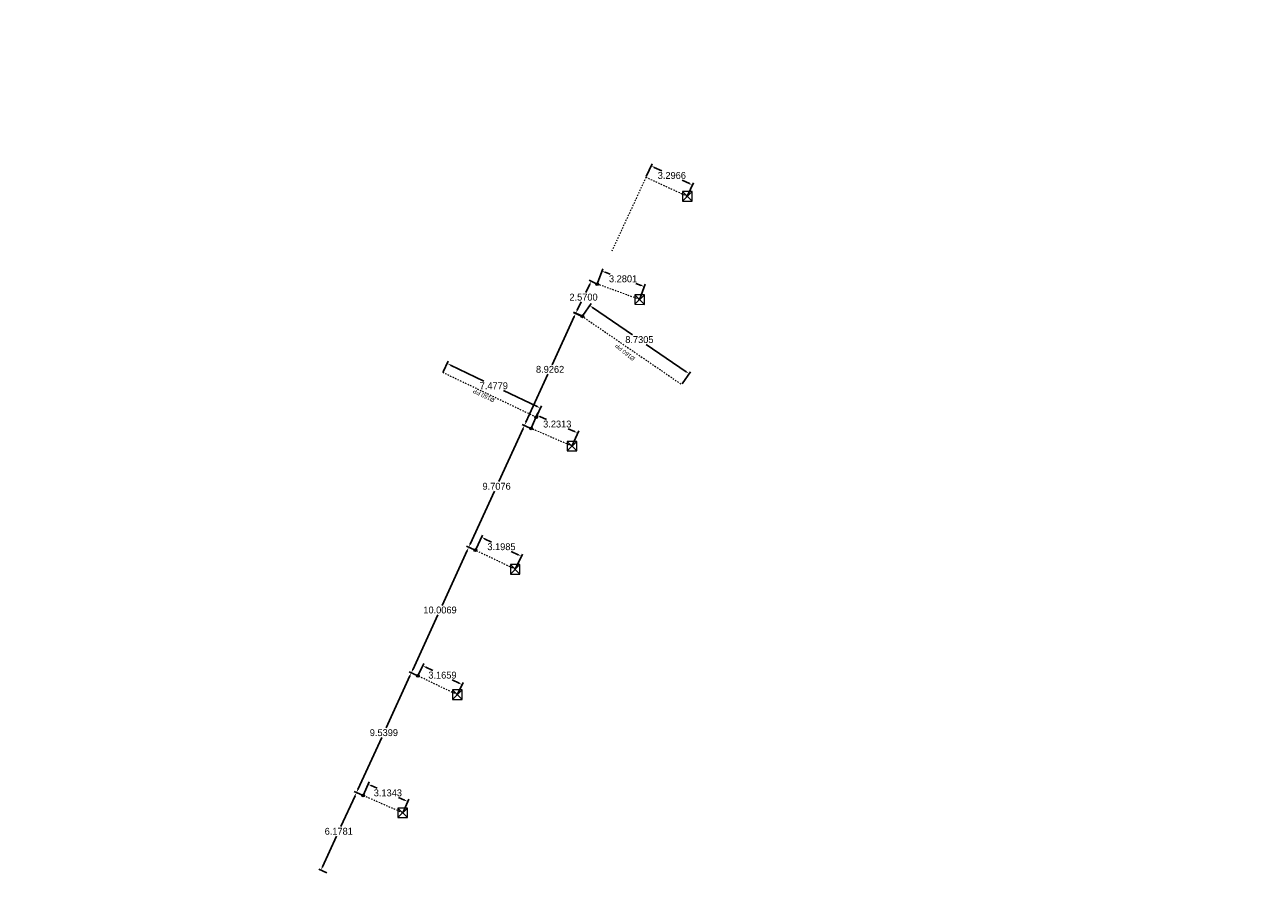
# Model space of a CAD drawing. Header units: inches. Extents: x 0 to 191500, y 0 to 342750.
# Tile 416 of 547: x 187658 to 187748, y 333572 to 333635. Entities that reach past the tile are written whole.
import ezdxf

# ---------------------------------------------------------------- set-up
doc = ezdxf.new("R2010")
doc.units = ezdxf.units.IN
doc.header["$MEASUREMENT"] = 0
doc.linetypes.add('RI-HWA_HUISAANSLUITING', pattern=[4.8, 3, -1.8])
doc.linetypes.add('RI-HWA_KOLKAANSLUITING', pattern=[4.3, 2.5, -1.8])
doc.layers.get('0').update_dxf_attribs({"lineweight": 20})
doc.layers.get('DefPoints').update_dxf_attribs({"lineweight": 20})
for name, color, linetype, lineweight in [('ECW', 150, 'Continuous', 20), ('N-WE-RI-HWA-MAATVOERING-T25', 151, 'Continuous', 20), ('N-WE-RI-HWA_HUISAANSLUITING', 150, 'RI-HWA_HUISAANSLUITING', 20), ('N-WE-RI-HWA_KOLK-S', 150, 'Continuous', 20), ('N-WE-RI-HWA_KOLKAANSLUITING_PP_160-G', 150, 'RI-HWA_KOLKAANSLUITING', 20), ('N-WE-RI-INLAAT', 7, 'Continuous', 20), ('Tekst algemeen', 7, 'Continuous', 20)]:
    doc.layers.add(name, color=color, linetype=linetype, lineweight=lineweight)
doc.styles.add('Roman', font='txt')
doc.dimstyles.get("Standard").update_dxf_attribs({"dimtxt": 0.18, "dimasz": 0.18, "dimexe": 0.18, "dimexo": 0.0625, "dimgap": 0.09, "dimtad": 0, "dimtih": 1, "dimtoh": 1, "dimdec": 4, "dimzin": 0, "dimdsep": 46, "dimtxsty": 'Standard', "dimcen": 0.09, "dimadec": 0, "dimazin": 0, "dimtfac": 1, "dimtdec": 4, "dimtofl": 0, "dimtmove": 0, "dimatfit": 3, "dimfxl": 1, "dimtolj": 1, "dimtzin": 0, "dimarcsym": 0})
picture_1 = doc.add_image_def('image1.ecw', size_in_pixel=(220000, 285000))

# ---------------------------------------------------------------- blocks, each defined once
blk = doc.blocks.new('*D3181')
at = {"layer": 'DefPoints', "color": 0, "transparency": 16777216}
for p in [(187682.748, 333579.554), (187682.391, 333578.734), (187685.266, 333577.485)]:
    blk.add_point(p, dxfattribs=at)
at = {"layer": 'N-WE-RI-HWA-MAATVOERING-T25', "color": 0, "lineweight": -2, "transparency": 16777216}
for p, q in [((187682.416, 333578.791), (187682.82, 333579.719)), ((187682.977, 333579.454), (187683.403, 333579.269)), ((187685.393, 333578.404), (187684.967, 333578.589)), ((187685.291, 333577.542), (187685.694, 333578.47))]:
    blk.add_line(p, q, dxfattribs=at)
at = {"layer": 'N-WE-RI-HWA-MAATVOERING-T25', "color": 0, "transparency": 16777216}
for points in [[(187682.994, 333579.492), (187682.961, 333579.416), (187682.748, 333579.554)], [(187685.41, 333578.442), (187685.376, 333578.366), (187685.622, 333578.305)]]:
    blk.add_solid(points, dxfattribs=at)
at = {"layer": 'N-WE-RI-HWA-MAATVOERING-T25', "color": 0, "transparency": 16777216, "insert": (187684.185, 333578.929), "char_height": 0.5, "attachment_point": 5}
blk.add_mtext('\\A1;3.1343', dxfattribs=at)
blk = doc.blocks.new('*D3182')
at = {"layer": 'DefPoints', "color": 0, "transparency": 16777216}
for p in [(187686.714, 333588.142), (187686.361, 333587.409), (187689.215, 333586.038)]:
    blk.add_point(p, dxfattribs=at)
at = {"layer": 'N-WE-RI-HWA-MAATVOERING-T25', "color": 0, "lineweight": -2, "transparency": 16777216}
for p, q in [((187686.388, 333587.465), (187686.792, 333588.304)), ((187686.939, 333588.034), (187687.433, 333587.797)), ((187689.342, 333586.879), (187688.848, 333587.117)), ((187689.242, 333586.094), (187689.645, 333586.933))]:
    blk.add_line(p, q, dxfattribs=at)
at = {"layer": 'N-WE-RI-HWA-MAATVOERING-T25', "color": 0, "transparency": 16777216}
for points in [[(187686.957, 333588.071), (187686.921, 333587.996), (187686.714, 333588.142)], [(187689.36, 333586.917), (187689.324, 333586.842), (187689.567, 333586.771)]]:
    blk.add_solid(points, dxfattribs=at)
at = {"layer": 'N-WE-RI-HWA-MAATVOERING-T25', "color": 0, "transparency": 16777216, "insert": (187688.14, 333587.457), "char_height": 0.5, "attachment_point": 5}
blk.add_mtext('\\A1;3.1659', dxfattribs=at)
blk = doc.blocks.new('*D3183')
at = {"layer": 'DefPoints', "color": 0, "transparency": 16777216}
for p in [(187690.976, 333597.45), (187690.526, 333596.508), (187693.414, 333595.131)]:
    blk.add_point(p, dxfattribs=at)
at = {"layer": 'N-WE-RI-HWA-MAATVOERING-T25', "color": 0, "lineweight": -2, "transparency": 16777216}
for p, q in [((187690.553, 333596.564), (187691.053, 333597.613)), ((187691.201, 333597.343), (187691.706, 333597.102)), ((187693.637, 333596.182), (187693.133, 333596.422)), ((187693.44, 333595.188), (187693.94, 333596.236))]:
    blk.add_line(p, q, dxfattribs=at)
at = {"layer": 'N-WE-RI-HWA-MAATVOERING-T25', "color": 0, "transparency": 16777216}
for points in [[(187691.219, 333597.38), (187691.183, 333597.305), (187690.976, 333597.45)], [(187693.655, 333596.219), (187693.619, 333596.144), (187693.863, 333596.074)]]:
    blk.add_solid(points, dxfattribs=at)
at = {"layer": 'N-WE-RI-HWA-MAATVOERING-T25', "color": 0, "transparency": 16777216, "insert": (187692.419, 333596.762), "char_height": 0.5, "attachment_point": 5}
blk.add_mtext('\\A1;3.1985', dxfattribs=at)
blk = doc.blocks.new('*D3184')
at = {"layer": 'DefPoints', "color": 0, "transparency": 16777216}
for p in [(187694.982, 333606.292), (187694.566, 333605.335), (187697.531, 333604.049)]:
    blk.add_point(p, dxfattribs=at)
at = {"layer": 'N-WE-RI-HWA-MAATVOERING-T25', "color": 0, "lineweight": -2, "transparency": 16777216}
for p, q in [((187694.591, 333605.392), (187695.053, 333606.457)), ((187695.211, 333606.193), (187695.68, 333605.989)), ((187697.717, 333605.106), (187697.248, 333605.309)), ((187697.556, 333604.106), (187698.018, 333605.172))]:
    blk.add_line(p, q, dxfattribs=at)
at = {"layer": 'N-WE-RI-HWA-MAATVOERING-T25', "color": 0, "transparency": 16777216}
for points in [[(187695.228, 333606.231), (187695.195, 333606.154), (187694.982, 333606.292)], [(187697.733, 333605.144), (187697.7, 333605.068), (187697.946, 333605.007)]]:
    blk.add_solid(points, dxfattribs=at)
at = {"layer": 'N-WE-RI-HWA-MAATVOERING-T25', "color": 0, "transparency": 16777216, "insert": (187696.464, 333605.649), "char_height": 0.5, "attachment_point": 5}
blk.add_mtext('\\A1;3.2313', dxfattribs=at)
blk = doc.blocks.new('*D3185')
at = {"layer": 'DefPoints', "color": 0, "transparency": 16777216}
for p in [(187699.695, 333616.732), (187699.354, 333615.794), (187702.436, 333614.673)]:
    blk.add_point(p, dxfattribs=at)
at = {"layer": 'N-WE-RI-HWA-MAATVOERING-T25', "color": 0, "lineweight": -2, "transparency": 16777216}
for p, q in [((187699.375, 333615.853), (187699.756, 333616.901)), ((187699.93, 333616.646), (187700.301, 333616.511)), ((187702.542, 333615.696), (187702.171, 333615.831)), ((187702.458, 333614.732), (187702.839, 333615.78))]:
    blk.add_line(p, q, dxfattribs=at)
at = {"layer": 'N-WE-RI-HWA-MAATVOERING-T25', "color": 0, "transparency": 16777216}
for points in [[(187699.944, 333616.686), (187699.915, 333616.607), (187699.695, 333616.732)], [(187702.557, 333615.736), (187702.528, 333615.657), (187702.777, 333615.611)]]:
    blk.add_solid(points, dxfattribs=at)
at = {"layer": 'N-WE-RI-HWA-MAATVOERING-T25', "color": 0, "transparency": 16777216, "insert": (187701.236, 333616.171), "char_height": 0.5, "attachment_point": 5}
blk.add_mtext('\\A1;3.2801', dxfattribs=at)
blk = doc.blocks.new('*D3186')
at = {"layer": 'DefPoints', "color": 0, "transparency": 16777216}
for p in [(187703.273, 333624.35), (187702.891, 333623.523), (187705.885, 333622.142)]:
    blk.add_point(p, dxfattribs=at)
at = {"layer": 'N-WE-RI-HWA-MAATVOERING-T25', "color": 0, "lineweight": -2, "transparency": 16777216}
for p, q in [((187702.917, 333623.579), (187703.349, 333624.514)), ((187703.5, 333624.246), (187704.033, 333624)), ((187706.039, 333623.074), (187705.507, 333623.32)), ((187705.911, 333622.198), (187706.342, 333623.133))]:
    blk.add_line(p, q, dxfattribs=at)
at = {"layer": 'N-WE-RI-HWA-MAATVOERING-T25', "color": 0, "transparency": 16777216}
for points in [[(187703.518, 333624.284), (187703.483, 333624.208), (187703.273, 333624.35)], [(187706.057, 333623.112), (187706.022, 333623.036), (187706.266, 333622.969)]]:
    blk.add_solid(points, dxfattribs=at)
at = {"layer": 'N-WE-RI-HWA-MAATVOERING-T25', "color": 0, "transparency": 16777216, "insert": (187704.77, 333623.66), "char_height": 0.5, "attachment_point": 5}
blk.add_mtext('\\A1;3.2966', dxfattribs=at)
blk = doc.blocks.new('*D3187')
at = {"layer": 'DefPoints', "color": 0, "transparency": 16777216}
for p in [(187681.912, 333578.953), (187682.391, 333578.734), (187679.82, 333573.116)]:
    blk.add_point(p, dxfattribs=at)
at = {"layer": 'N-WE-RI-HWA-MAATVOERING-T25', "color": 0, "lineweight": -2, "transparency": 16777216}
for p, q in [((187682.335, 333578.76), (187681.748, 333579.028)), ((187681.808, 333578.726), (187680.782, 333576.485)), ((187679.445, 333573.563), (187680.471, 333575.805)), ((187679.763, 333573.142), (187679.177, 333573.411))]:
    blk.add_line(p, q, dxfattribs=at)
at = {"layer": 'N-WE-RI-HWA-MAATVOERING-T25', "color": 0, "transparency": 16777216}
for points in [[(187681.77, 333578.743), (187681.846, 333578.709), (187681.912, 333578.953)], [(187679.407, 333573.58), (187679.483, 333573.546), (187679.341, 333573.336)]]:
    blk.add_solid(points, dxfattribs=at)
at = {"layer": 'N-WE-RI-HWA-MAATVOERING-T25', "color": 0, "transparency": 16777216, "insert": (187680.626, 333576.145), "char_height": 0.5, "attachment_point": 5}
blk.add_mtext('\\A1;6.1781', dxfattribs=at)
blk = doc.blocks.new('*D3188')
at = {"layer": 'DefPoints', "color": 0, "transparency": 16777216}
for p in [(187685.882, 333587.628), (187686.362, 333587.408), (187682.391, 333578.734)]:
    blk.add_point(p, dxfattribs=at)
at = {"layer": 'N-WE-RI-HWA-MAATVOERING-T25', "color": 0, "lineweight": -2, "transparency": 16777216}
for p, q in [((187685.778, 333587.401), (187684.053, 333583.631)), ((187686.305, 333587.434), (187685.719, 333587.703)), ((187682.016, 333579.181), (187683.741, 333582.951)), ((187682.335, 333578.76), (187681.748, 333579.028))]:
    blk.add_line(p, q, dxfattribs=at)
at = {"layer": 'N-WE-RI-HWA-MAATVOERING-T25', "color": 0, "transparency": 16777216}
for points in [[(187685.74, 333587.418), (187685.816, 333587.383), (187685.882, 333587.628)], [(187681.978, 333579.198), (187682.054, 333579.163), (187681.912, 333578.953)]]:
    blk.add_solid(points, dxfattribs=at)
at = {"layer": 'N-WE-RI-HWA-MAATVOERING-T25', "color": 0, "transparency": 16777216, "insert": (187683.897, 333583.291), "char_height": 0.5, "attachment_point": 5}
blk.add_mtext('\\A1;9.5399', dxfattribs=at)
blk = doc.blocks.new('*D3189')
at = {"layer": 'DefPoints', "color": 0, "transparency": 16777216}
for p in [(187690.047, 333596.727), (187690.526, 333596.508), (187686.361, 333587.409)]:
    blk.add_point(p, dxfattribs=at)
at = {"layer": 'N-WE-RI-HWA-MAATVOERING-T25', "color": 0, "lineweight": -2, "transparency": 16777216}
for p, q in [((187689.943, 333596.5), (187688.12, 333592.517)), ((187690.47, 333596.534), (187689.884, 333596.802)), ((187685.986, 333587.855), (187687.809, 333591.837)), ((187686.304, 333587.435), (187685.719, 333587.703))]:
    blk.add_line(p, q, dxfattribs=at)
at = {"layer": 'N-WE-RI-HWA-MAATVOERING-T25', "color": 0, "transparency": 16777216}
for points in [[(187689.905, 333596.517), (187689.981, 333596.482), (187690.047, 333596.727)], [(187685.948, 333587.873), (187686.024, 333587.838), (187685.882, 333587.628)]]:
    blk.add_solid(points, dxfattribs=at)
at = {"layer": 'N-WE-RI-HWA-MAATVOERING-T25', "color": 0, "transparency": 16777216, "insert": (187687.965, 333592.177), "char_height": 0.5, "attachment_point": 5}
blk.add_mtext('\\A1;10.0069', dxfattribs=at)
blk = doc.blocks.new('*D3190')
at = {"layer": 'DefPoints', "color": 0, "transparency": 16777216}
for p in [(187694.087, 333605.554), (187694.566, 333605.335), (187690.526, 333596.508)]:
    blk.add_point(p, dxfattribs=at)
at = {"layer": 'N-WE-RI-HWA-MAATVOERING-T25', "color": 0, "lineweight": -2, "transparency": 16777216}
for p, q in [((187693.983, 333605.326), (187692.223, 333601.48)), ((187694.51, 333605.361), (187693.924, 333605.629)), ((187690.151, 333596.954), (187691.912, 333600.8)), ((187690.47, 333596.534), (187689.884, 333596.802))]:
    blk.add_line(p, q, dxfattribs=at)
at = {"layer": 'N-WE-RI-HWA-MAATVOERING-T25', "color": 0, "transparency": 16777216}
for points in [[(187693.945, 333605.344), (187694.021, 333605.309), (187694.087, 333605.554)], [(187690.113, 333596.972), (187690.189, 333596.937), (187690.047, 333596.727)]]:
    blk.add_solid(points, dxfattribs=at)
at = {"layer": 'N-WE-RI-HWA-MAATVOERING-T25', "color": 0, "transparency": 16777216, "insert": (187692.067, 333601.14), "char_height": 0.5, "attachment_point": 5}
blk.add_mtext('\\A1;9.7076', dxfattribs=at)
blk = doc.blocks.new('*D3191')
at = {"layer": 'DefPoints', "color": 0, "transparency": 16777216}
for p in [(187697.802, 333613.67), (187698.281, 333613.451), (187694.566, 333605.335)]:
    blk.add_point(p, dxfattribs=at)
at = {"layer": 'N-WE-RI-HWA-MAATVOERING-T25', "color": 0, "lineweight": -2, "transparency": 16777216}
for p, q in [((187697.698, 333613.443), (187696.1, 333609.952)), ((187698.224, 333613.477), (187697.638, 333613.745)), ((187694.191, 333605.781), (187695.789, 333609.272)), ((187694.51, 333605.361), (187693.924, 333605.629))]:
    blk.add_line(p, q, dxfattribs=at)
at = {"layer": 'N-WE-RI-HWA-MAATVOERING-T25', "color": 0, "transparency": 16777216}
for points in [[(187697.66, 333613.46), (187697.736, 333613.426), (187697.802, 333613.67)], [(187694.154, 333605.798), (187694.229, 333605.764), (187694.087, 333605.554)]]:
    blk.add_solid(points, dxfattribs=at)
at = {"layer": 'N-WE-RI-HWA-MAATVOERING-T25', "color": 0, "transparency": 16777216, "insert": (187695.945, 333609.612), "char_height": 0.5, "attachment_point": 5}
blk.add_mtext('\\A1;8.9262', dxfattribs=at)
blk = doc.blocks.new('*D3192')
at = {"layer": 'DefPoints', "color": 0, "transparency": 16777216}
for p in [(187698.928, 333616), (187699.361, 333615.791), (187698.243, 333613.477)]:
    blk.add_point(p, dxfattribs=at)
at = {"layer": 'N-WE-RI-HWA-MAATVOERING-T25', "color": 0, "lineweight": -2, "transparency": 16777216}
for p, q in [((187698.819, 333615.775), (187698.533, 333615.183)), ((187699.305, 333615.818), (187698.766, 333616.079)), ((187697.919, 333613.911), (187698.205, 333614.503)), ((187698.187, 333613.504), (187697.648, 333613.765))]:
    blk.add_line(p, q, dxfattribs=at)
at = {"layer": 'N-WE-RI-HWA-MAATVOERING-T25', "color": 0, "transparency": 16777216}
for points in [[(187698.782, 333615.793), (187698.857, 333615.757), (187698.928, 333616)], [(187697.881, 333613.93), (187697.956, 333613.893), (187697.81, 333613.686)]]:
    blk.add_solid(points, dxfattribs=at)
at = {"layer": 'N-WE-RI-HWA-MAATVOERING-T25', "color": 0, "transparency": 16777216, "insert": (187698.369, 333614.843), "char_height": 0.5, "attachment_point": 5}
blk.add_mtext('\\A1;2.5700', dxfattribs=at)
blk = doc.blocks.new('*D3195')
at = {"layer": 'DefPoints', "color": 0, "transparency": 16777216}
for p in [(187688.49, 333610.037), (187688.176, 333609.38), (187694.921, 333606.153)]:
    blk.add_point(p, dxfattribs=at)
at = {"layer": 'N-WE-RI-HWA-MAATVOERING-T25', "color": 0, "lineweight": -2, "transparency": 16777216}
for p, q in [((187688.203, 333609.436), (187688.568, 333610.199)), ((187688.715, 333609.929), (187691.152, 333608.763)), ((187695.01, 333606.918), (187692.574, 333608.083)), ((187694.948, 333606.209), (187695.313, 333606.972))]:
    blk.add_line(p, q, dxfattribs=at)
at = {"layer": 'N-WE-RI-HWA-MAATVOERING-T25', "color": 0, "transparency": 16777216}
for points in [[(187688.733, 333609.967), (187688.698, 333609.892), (187688.49, 333610.037)], [(187695.028, 333606.955), (187694.992, 333606.88), (187695.236, 333606.81)]]:
    blk.add_solid(points, dxfattribs=at)
at = {"layer": 'N-WE-RI-HWA-MAATVOERING-T25', "color": 0, "transparency": 16777216, "insert": (187691.863, 333608.423), "char_height": 0.5, "attachment_point": 5}
blk.add_mtext('\\A1;7.4779', dxfattribs=at)
blk = doc.blocks.new('*D3196')
at = {"layer": 'DefPoints', "color": 0, "transparency": 16777216}
for p in [(187698.284, 333613.457), (187705.483, 333608.518), (187706.018, 333609.297)]:
    blk.add_point(p, dxfattribs=at)
at = {"layer": 'N-WE-RI-HWA-MAATVOERING-T25', "color": 0, "lineweight": -2, "transparency": 16777216}
for p, q in [((187698.32, 333613.509), (187698.921, 333614.385)), ((187699.025, 333614.095), (187701.923, 333612.107)), ((187705.812, 333609.439), (187702.914, 333611.427)), ((187705.518, 333608.569), (187706.119, 333609.445))]:
    blk.add_line(p, q, dxfattribs=at)
at = {"layer": 'N-WE-RI-HWA-MAATVOERING-T25', "color": 0, "transparency": 16777216}
for points in [[(187699.049, 333614.129), (187699.001, 333614.061), (187698.819, 333614.236)], [(187705.835, 333609.473), (187705.788, 333609.404), (187706.018, 333609.297)]]:
    blk.add_solid(points, dxfattribs=at)
at = {"layer": 'N-WE-RI-HWA-MAATVOERING-T25', "color": 0, "transparency": 16777216, "insert": (187702.418, 333611.767), "char_height": 0.5, "attachment_point": 5}
blk.add_mtext('\\A1;8.7305', dxfattribs=at)
blk = doc.blocks.new('A$C2C270354')
h = blk.add_hatch(color=256)
h.dxf.hatch_style = 1
edge = h.paths.add_edge_path()
edge.add_arc((0, 0), 0.1, 0, 360)
blk.add_circle((0, 0), 0.1)

msp = doc.modelspace()

# ---------------------------------------------------------------- linework, layer by layer
at = {"layer": 'N-WE-RI-HWA_HUISAANSLUITING', "ltscale": 0.005}
for points in [[(187698.24348, 333613.47686), (187705.48296, 333608.51781)], [(187694.93452, 333606.14644), (187694.93452, 333606.14644), (187688.17558, 333609.37984)]]:
    msp.add_lwpolyline(points, dxfattribs=at)
at = {"layer": 'N-WE-RI-HWA_KOLK-S'}
for p, q in [((187705.53706, 333622.49049), (187705.53557, 333621.79404)), ((187705.53557, 333621.79404), (187706.23352, 333622.48899)), ((187705.53706, 333622.49049), (187706.23202, 333621.79254)), ((187706.23352, 333622.48899), (187705.53706, 333622.49049)), ((187706.23202, 333621.79254), (187706.23352, 333622.48899)), ((187705.53557, 333621.79404), (187706.23202, 333621.79254)), ((187702.08871, 333615.02187), (187702.08722, 333614.32541)), ((187702.08722, 333614.32541), (187702.78517, 333615.02037)), ((187702.08871, 333615.02187), (187702.78367, 333614.32392)), ((187702.78517, 333615.02037), (187702.08871, 333615.02187)), ((187702.78367, 333614.32392), (187702.78517, 333615.02037)), ((187702.08722, 333614.32541), (187702.78367, 333614.32392)), ((187697.18348, 333604.39784), (187697.18198, 333603.70139)), ((187697.18198, 333603.70139), (187697.87993, 333604.39635)), ((187697.18348, 333604.39784), (187697.87843, 333603.69989)), ((187697.87993, 333604.39635), (187697.18348, 333604.39784)), ((187697.87843, 333603.69989), (187697.87993, 333604.39635)), ((187697.18198, 333603.70139), (187697.87843, 333603.69989)), ((187693.06613, 333595.48026), (187693.06463, 333594.78381)), ((187693.06463, 333594.78381), (187693.76258, 333595.47876)), ((187693.06613, 333595.48026), (187693.76108, 333594.78231)), ((187693.76258, 333595.47876), (187693.06613, 333595.48026)), ((187693.76108, 333594.78231), (187693.76258, 333595.47876)), ((187693.06463, 333594.78381), (187693.76108, 333594.78231)), ((187688.86758, 333586.38682), (187688.86608, 333585.69036)), ((187688.86608, 333585.69036), (187689.56403, 333586.38532)), ((187688.86758, 333586.38682), (187689.56253, 333585.68887)), ((187689.56403, 333586.38532), (187688.86758, 333586.38682)), ((187689.56253, 333585.68887), (187689.56403, 333586.38532)), ((187688.86608, 333585.69036), (187689.56253, 333585.68887)), ((187684.91845, 333577.83358), (187684.91695, 333577.13712)), ((187684.91695, 333577.13712), (187685.6149, 333577.83208)), ((187684.91695, 333577.13712), (187685.6134, 333577.13563)), ((187684.91845, 333577.83358), (187685.6134, 333577.13563)), ((187685.6149, 333577.83208), (187684.91845, 333577.83358)), ((187685.6134, 333577.13563), (187685.6149, 333577.83208))]:
    msp.add_line(p, q, dxfattribs=at)
at = {"layer": 'N-WE-RI-HWA_KOLKAANSLUITING_PP_160-G', "ltscale": 0.005}
for points in [[(187702.89114, 333623.52256), (187702.89114, 333623.52256), (187700.37808, 333618.09104)], [(187705.88454, 333622.14151), (187702.89114, 333623.52256), (187702.89114, 333623.52256)], [(187702.43619, 333614.67289), (187699.36136, 333615.79096)], [(187697.53096, 333604.04887), (187694.56647, 333605.33452)], [(187693.4136, 333595.13129), (187690.52635, 333596.50757)], [(187689.21505, 333586.03784), (187686.36132, 333587.40866)], [(187685.26592, 333577.4846), (187682.39145, 333578.73398)]]:
    msp.add_lwpolyline(points, dxfattribs=at)

# ---------------------------------------------------------------- block references
at = {"layer": 'N-WE-RI-INLAAT', "rotation": 0.06357443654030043}
for p in [(187699.36136, 333615.79096), (187698.28414, 333613.45722), (187694.93452, 333606.14644), (187694.56647, 333605.33452), (187690.52635, 333596.50757), (187686.36172, 333587.40847), (187682.39145, 333578.73398)]:
    msp.add_blockref('A$C2C270354', p, dxfattribs=at)

# ---------------------------------------------------------------- texts
at = {"layer": 'Tekst algemeen', "char_height": 0.2975024, "width": 2.9684011, "attachment_point": 1, "style": 'Roman'}
for insert, rotation in [((187701.93495, 333610.20108), 140.8480808), ((187691.82961, 333607.20095), 154.1027397)]:
    msp.add_mtext('{\\fArial|b0|i0|c0|p34;%%C160 PP}', dxfattribs=dict(at, insert=insert, rotation=rotation))

# ---------------------------------------------------------------- dimensions: what is measured, and where the dimension line sits
at = {"layer": 'N-WE-RI-HWA-MAATVOERING-T25'}
for p1, p2, distance, picture, middle in [((187705.88454, 333622.14151), (187702.89114, 333623.52256), -0.91174, '*D3186', (187704.76979, 333623.65992)), ((187702.43619, 333614.67289), (187699.35358, 333615.79379), -0.99813, '*D3185', (187701.23597, 333616.17138)), ((187698.24348, 333613.47686), (187699.36136, 333615.79096), 0.48151, '*D3192', (187698.36886, 333614.84335)), ((187698.28414, 333613.45722), (187705.48296, 333608.51781), 0.94506, '*D3196', (187702.41823, 333611.76677)), ((187694.56647, 333605.33452), (187698.28128, 333613.45097), 0.52691, '*D3191', (187695.94476, 333609.61203)), ((187694.92133, 333606.15275), (187688.17558, 333609.37984), -0.72853, '*D3195', (187691.86285, 333608.4235)), ((187697.53096, 333604.04887), (187694.56647, 333605.33452), -1.04384, '*D3184', (187696.46404, 333605.64935)), ((187690.52635, 333596.50757), (187694.56647, 333605.33452), 0.52691, '*D3190', (187692.0673, 333601.14034)), ((187693.4136, 333595.13129), (187690.52635, 333596.50757), -1.04428, '*D3183', (187692.41932, 333596.76209)), ((187686.36131, 333587.40865), (187690.52635, 333596.50757), 0.52691, '*D3189', (187687.96473, 333592.17742)), ((187689.21505, 333586.03784), (187686.36132, 333587.40866), -0.81357, '*D3182', (187688.14046, 333587.4566)), ((187682.39145, 333578.73398), (187686.36172, 333587.40847), 0.52737, '*D3188', (187683.89706, 333583.2907)), ((187679.82026, 333573.11631), (187682.39145, 333578.73398), 0.52737, '*D3187', (187680.62633, 333576.14462)), ((187685.26592, 333577.4846), (187682.39145, 333578.73398), -0.89404, '*D3181', (187684.18507, 333578.92924))]:
    dim = msp.add_aligned_dim(p1=p1, p2=p2, distance=distance, dimstyle='Standard', override={"dimtxt": 0.5, "dimasz": 0.25, "dimexe": 0.18, "dimexo": 0.0625, "dimgap": 0.09, "dimtad": 0, "dimzin": 0, "dimdsep": 46, "dimcen": 0.09, "dimtofl": 0, "dimtolj": 1, "dimtzin": 0}, dxfattribs=at)
    dim.commit()
    dim.dimension.update_dxf_attribs({"geometry": picture, "text_midpoint": middle})

# ---------------------------------------------------------------- pictures from other files: only their frames are drawn
at = {"layer": 'ECW'}
image = msp.add_image(picture_1, insert=(180500, 328500), size_in_units=(11000, 14250), dxfattribs=at)
image.dxf.flags = 7

doc.saveas('drawing.dxf')
